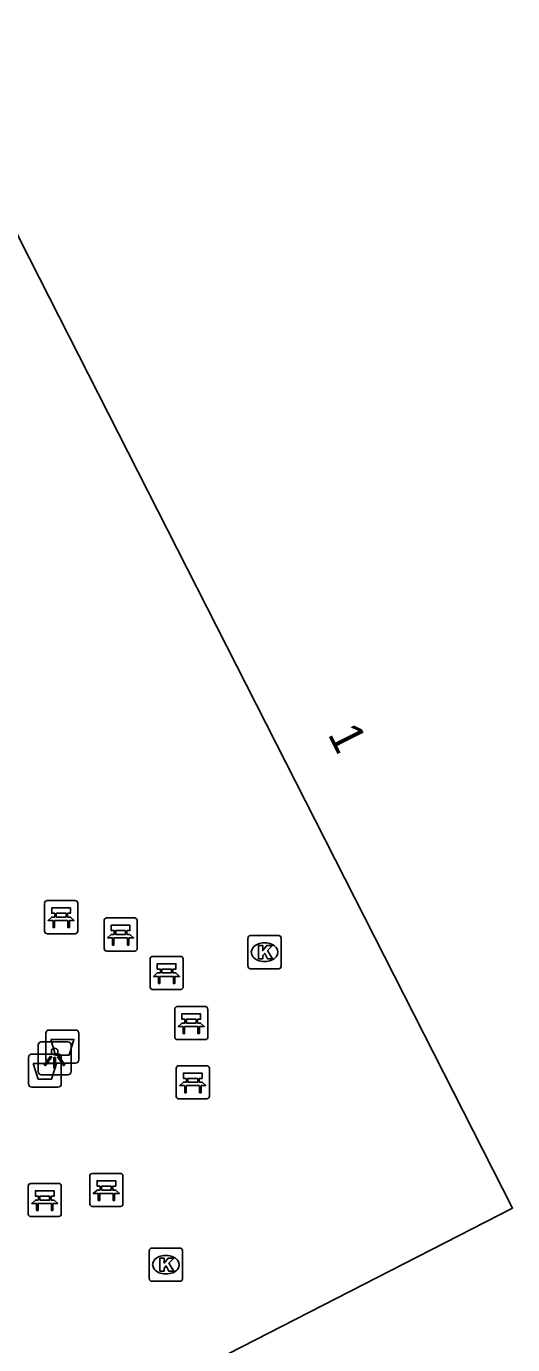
# Model space of a CAD drawing. Extents: x 158461 to 159795, y 387220 to 388672.
# Drawn here: x 159149.73 to 159164.42, y 387593.93 to 387633.73 of the extents above; entities that cross this region are included whole.
import ezdxf

# ---------------------------------------------------------------- set-up
doc = ezdxf.new("R2010")
doc.units = 0
for name, color, linetype in [('IMGEO_Afvalbak', 7, 'Continuous'), ('IMGEO_Bank', 7, 'Continuous'), ('IMGEO_Kolk', 7, 'Continuous'), ('IMGEO_Lichtpunt', 7, 'Continuous'), ('IMGEO_Pand', 7, 'Continuous'), ('IMGEO_Pand_nummerreeks', 7, 'Continuous')]:
    doc.layers.add(name, color=color, linetype=linetype)

msp = doc.modelspace()

# ---------------------------------------------------------------- linework, layer by layer
at = {"layer": 'IMGEO_Afvalbak'}
for p, q in [((159150.321, 387602.529), (159150.321, 387603.329)), ((159150.321, 387603.329), (159150.321, 387602.529)), ((159150.421, 387603.429), (159151.211, 387603.429)), ((159151.211, 387603.429), (159150.421, 387603.429)), ((159151.311, 387603.329), (159151.311, 387602.529)), ((159151.311, 387602.529), (159151.311, 387603.329)), ((159149.795, 387601.803), (159149.795, 387602.603)), ((159149.795, 387602.603), (159149.795, 387601.803)), ((159149.895, 387602.703), (159150.685, 387602.703)), ((159150.685, 387602.703), (159149.895, 387602.703)), ((159150.785, 387602.603), (159150.785, 387601.803)), ((159150.785, 387601.803), (159150.785, 387602.603)), ((159151.211, 387602.429), (159150.421, 387602.429)), ((159150.421, 387602.429), (159151.211, 387602.429)), ((159150.685, 387601.703), (159149.895, 387601.703)), ((159149.895, 387601.703), (159150.685, 387601.703))]:
    msp.add_line(p, q, dxfattribs=at)
for points in [[(159150.464, 387603.143), (159151.168, 387603.143), (159151.019, 387602.673), (159150.613, 387602.673), (159150.464, 387603.143)], [(159149.938, 387602.417), (159150.642, 387602.417), (159150.493, 387601.947), (159150.087, 387601.947), (159149.938, 387602.417)]]:
    msp.add_lwpolyline(points, dxfattribs=at)
for centre, start, end in [((159150.421, 387603.329), 90, 180), ((159150.421, 387603.329), 90, 180), ((159151.211, 387603.329), 0, 90), ((159151.211, 387603.329), 360, 90), ((159149.895, 387602.603), 90, 180), ((159149.895, 387602.603), 90, 180), ((159150.421, 387602.529), 180, 270), ((159150.421, 387602.529), 180, 270), ((159150.685, 387602.603), 0, 90), ((159150.685, 387602.603), 360, 90), ((159151.211, 387602.529), 270, 0), ((159151.211, 387602.529), 270, 0), ((159149.895, 387601.803), 180, 270), ((159149.895, 387601.803), 180, 270), ((159150.685, 387601.803), 270, 0), ((159150.685, 387601.803), 270, 0)]:
    msp.add_arc(centre, 0.1, start, end, dxfattribs=at)
at = {"layer": 'IMGEO_Bank'}
for p, q in [((159150.281, 387606.412), (159150.281, 387607.253)), ((159150.281, 387607.253), (159150.281, 387606.412)), ((159150.356, 387607.337), (159151.197, 387607.337)), ((159151.197, 387607.337), (159150.356, 387607.337)), ((159151.281, 387607.262), (159151.281, 387606.421)), ((159151.281, 387606.421), (159151.281, 387607.262)), ((159150.59, 387606.843), (159150.59, 387606.949)), ((159150.634, 387606.949), (159150.634, 387606.843)), ((159150.922, 387606.955), (159150.64, 387606.955)), ((159150.64, 387606.837), (159150.922, 387606.837)), ((159150.928, 387606.843), (159150.928, 387606.949)), ((159150.972, 387606.949), (159150.972, 387606.843)), ((159150.978, 387606.735), (159150.585, 387606.735)), ((159152.077, 387605.886), (159152.077, 387606.727)), ((159152.077, 387606.727), (159152.077, 387605.886)), ((159152.152, 387606.811), (159152.993, 387606.811)), ((159152.993, 387606.811), (159152.152, 387606.811)), ((159153.077, 387606.736), (159153.077, 387605.895)), ((159153.077, 387605.895), (159153.077, 387606.736)), ((159151.206, 387606.337), (159150.365, 387606.337)), ((159150.365, 387606.337), (159151.206, 387606.337)), ((159152.774, 387606.209), (159152.381, 387606.209)), ((159152.386, 387606.317), (159152.386, 387606.423)), ((159152.43, 387606.423), (159152.43, 387606.317)), ((159152.718, 387606.429), (159152.436, 387606.429)), ((159152.436, 387606.311), (159152.718, 387606.311)), ((159152.724, 387606.317), (159152.724, 387606.423)), ((159152.768, 387606.423), (159152.768, 387606.317)), ((159153.002, 387605.811), (159152.161, 387605.811)), ((159152.161, 387605.811), (159153.002, 387605.811)), ((159153.542, 387605.651), (159154.383, 387605.651)), ((159154.383, 387605.651), (159153.542, 387605.651)), ((159153.467, 387604.726), (159153.467, 387605.567)), ((159153.467, 387605.567), (159153.467, 387604.726)), ((159153.776, 387605.157), (159153.776, 387605.263)), ((159153.82, 387605.263), (159153.82, 387605.157)), ((159154.108, 387605.269), (159153.826, 387605.269)), ((159154.114, 387605.157), (159154.114, 387605.263)), ((159154.158, 387605.263), (159154.158, 387605.157)), ((159154.467, 387605.576), (159154.467, 387604.735)), ((159154.467, 387604.735), (159154.467, 387605.576)), ((159154.164, 387605.049), (159153.771, 387605.049)), ((159153.826, 387605.151), (159154.108, 387605.151)), ((159154.392, 387604.651), (159153.551, 387604.651)), ((159153.551, 387604.651), (159154.392, 387604.651)), ((159154.21, 387603.213), (159154.21, 387604.054)), ((159154.21, 387604.054), (159154.21, 387603.213)), ((159154.285, 387604.138), (159155.126, 387604.138)), ((159155.126, 387604.138), (159154.285, 387604.138)), ((159155.21, 387604.063), (159155.21, 387603.222)), ((159155.21, 387603.222), (159155.21, 387604.063)), ((159154.519, 387603.644), (159154.519, 387603.75)), ((159154.563, 387603.75), (159154.563, 387603.644)), ((159154.851, 387603.756), (159154.569, 387603.756)), ((159154.857, 387603.644), (159154.857, 387603.75)), ((159154.901, 387603.75), (159154.901, 387603.644)), ((159154.907, 387603.536), (159154.514, 387603.536)), ((159154.569, 387603.638), (159154.851, 387603.638)), ((159155.135, 387603.138), (159154.294, 387603.138)), ((159154.294, 387603.138), (159155.135, 387603.138)), ((159154.257, 387601.426), (159154.257, 387602.267)), ((159154.257, 387602.267), (159154.257, 387601.426)), ((159154.332, 387602.351), (159155.173, 387602.351)), ((159155.173, 387602.351), (159154.332, 387602.351)), ((159155.257, 387602.276), (159155.257, 387601.435)), ((159155.257, 387601.435), (159155.257, 387602.276)), ((159154.954, 387601.749), (159154.561, 387601.749)), ((159154.566, 387601.857), (159154.566, 387601.963)), ((159154.61, 387601.963), (159154.61, 387601.857)), ((159154.898, 387601.969), (159154.616, 387601.969)), ((159154.616, 387601.851), (159154.898, 387601.851)), ((159154.904, 387601.857), (159154.904, 387601.963)), ((159154.948, 387601.963), (159154.948, 387601.857)), ((159155.182, 387601.351), (159154.341, 387601.351)), ((159154.341, 387601.351), (159155.182, 387601.351)), ((159151.647, 387598.174), (159151.647, 387599.015)), ((159151.647, 387599.015), (159151.647, 387598.174)), ((159151.722, 387599.099), (159152.563, 387599.099)), ((159152.563, 387599.099), (159151.722, 387599.099)), ((159152.647, 387599.024), (159152.647, 387598.183)), ((159152.647, 387598.183), (159152.647, 387599.024)), ((159149.785, 387597.872), (159149.785, 387598.713)), ((159149.785, 387598.713), (159149.785, 387597.872)), ((159149.86, 387598.797), (159150.701, 387598.797)), ((159150.701, 387598.797), (159149.86, 387598.797)), ((159150.785, 387598.722), (159150.785, 387597.881)), ((159150.785, 387597.881), (159150.785, 387598.722)), ((159152.344, 387598.497), (159151.951, 387598.497)), ((159151.956, 387598.605), (159151.956, 387598.711)), ((159152, 387598.711), (159152, 387598.605)), ((159152.288, 387598.717), (159152.006, 387598.717)), ((159152.006, 387598.599), (159152.288, 387598.599)), ((159152.294, 387598.605), (159152.294, 387598.711)), ((159152.338, 387598.711), (159152.338, 387598.605)), ((159150.482, 387598.195), (159150.089, 387598.195)), ((159150.094, 387598.303), (159150.094, 387598.409)), ((159150.138, 387598.409), (159150.138, 387598.303)), ((159150.426, 387598.415), (159150.144, 387598.415)), ((159150.144, 387598.297), (159150.426, 387598.297)), ((159150.432, 387598.303), (159150.432, 387598.409)), ((159150.476, 387598.409), (159150.476, 387598.303)), ((159152.572, 387598.099), (159151.731, 387598.099)), ((159151.731, 387598.099), (159152.572, 387598.099)), ((159150.71, 387597.797), (159149.869, 387597.797)), ((159149.869, 387597.797), (159150.71, 387597.797))]:
    msp.add_line(p, q, dxfattribs=at)
for points in [[(159150.528, 387606.735), (159150.386, 387606.735), (159150.498, 387606.837), (159150.584, 387606.837)], [(159150.584, 387606.955), (159150.498, 387606.955), (159150.498, 387607.116), (159151.061, 387607.116), (159151.061, 387606.955), (159150.978, 387606.955)], [(159150.978, 387606.837), (159151.061, 387606.837), (159151.173, 387606.735), (159151.034, 387606.735)], [(159150.578, 387606.728), (159150.578, 387606.521), (159150.535, 387606.521), (159150.535, 387606.728)], [(159151.028, 387606.728), (159151.028, 387606.521), (159150.984, 387606.521), (159150.984, 387606.728)], [(159152.38, 387606.429), (159152.294, 387606.429), (159152.294, 387606.59), (159152.857, 387606.59), (159152.857, 387606.429), (159152.774, 387606.429)], [(159152.324, 387606.209), (159152.182, 387606.209), (159152.294, 387606.311), (159152.38, 387606.311)], [(159152.374, 387606.202), (159152.374, 387605.995), (159152.331, 387605.995), (159152.331, 387606.202)], [(159152.774, 387606.311), (159152.857, 387606.311), (159152.969, 387606.209), (159152.83, 387606.209)], [(159152.824, 387606.202), (159152.824, 387605.995), (159152.78, 387605.995), (159152.78, 387606.202)], [(159153.77, 387605.269), (159153.684, 387605.269), (159153.684, 387605.43), (159154.247, 387605.43), (159154.247, 387605.269), (159154.164, 387605.269)], [(159153.714, 387605.049), (159153.572, 387605.049), (159153.684, 387605.151), (159153.77, 387605.151)], [(159153.764, 387605.042), (159153.764, 387604.835), (159153.721, 387604.835), (159153.721, 387605.042)], [(159154.164, 387605.151), (159154.247, 387605.151), (159154.359, 387605.049), (159154.22, 387605.049)], [(159154.214, 387605.042), (159154.214, 387604.835), (159154.17, 387604.835), (159154.17, 387605.042)], [(159154.513, 387603.756), (159154.427, 387603.756), (159154.427, 387603.917), (159154.99, 387603.917), (159154.99, 387603.756), (159154.907, 387603.756)], [(159154.457, 387603.536), (159154.315, 387603.536), (159154.427, 387603.638), (159154.513, 387603.638)], [(159154.507, 387603.529), (159154.507, 387603.322), (159154.464, 387603.322), (159154.464, 387603.529)], [(159154.907, 387603.638), (159154.99, 387603.638), (159155.102, 387603.536), (159154.963, 387603.536)], [(159154.957, 387603.529), (159154.957, 387603.322), (159154.913, 387603.322), (159154.913, 387603.529)], [(159154.56, 387601.969), (159154.474, 387601.969), (159154.474, 387602.13), (159155.037, 387602.13), (159155.037, 387601.969), (159154.954, 387601.969)], [(159154.504, 387601.749), (159154.362, 387601.749), (159154.474, 387601.851), (159154.56, 387601.851)], [(159154.554, 387601.742), (159154.554, 387601.535), (159154.511, 387601.535), (159154.511, 387601.742)], [(159154.954, 387601.851), (159155.037, 387601.851), (159155.149, 387601.749), (159155.01, 387601.749)], [(159155.004, 387601.742), (159155.004, 387601.535), (159154.96, 387601.535), (159154.96, 387601.742)], [(159151.95, 387598.717), (159151.864, 387598.717), (159151.864, 387598.878), (159152.427, 387598.878), (159152.427, 387598.717), (159152.344, 387598.717)], [(159150.088, 387598.415), (159150.002, 387598.415), (159150.002, 387598.576), (159150.565, 387598.576), (159150.565, 387598.415), (159150.482, 387598.415)], [(159151.894, 387598.497), (159151.752, 387598.497), (159151.864, 387598.599), (159151.95, 387598.599)], [(159151.944, 387598.49), (159151.944, 387598.283), (159151.901, 387598.283), (159151.901, 387598.49)], [(159152.344, 387598.599), (159152.427, 387598.599), (159152.539, 387598.497), (159152.4, 387598.497)], [(159152.394, 387598.49), (159152.394, 387598.283), (159152.35, 387598.283), (159152.35, 387598.49)], [(159150.032, 387598.195), (159149.89, 387598.195), (159150.002, 387598.297), (159150.088, 387598.297)], [(159150.082, 387598.188), (159150.082, 387597.981), (159150.039, 387597.981), (159150.039, 387598.188)], [(159150.482, 387598.297), (159150.565, 387598.297), (159150.677, 387598.195), (159150.538, 387598.195)], [(159150.532, 387598.188), (159150.532, 387597.981), (159150.488, 387597.981), (159150.488, 387598.188)]]:
    msp.add_lwpolyline(points, dxfattribs=at)
for centre, radius, start, end in [((159150.359, 387607.259), 0.0779, 92.4484, 184.2845), ((159150.359, 387607.259), 0.0779, 92.4484, 184.2845), ((159151.203, 387607.259), 0.0779, 2.4484, 94.2845), ((159151.203, 387607.259), 0.0779, 2.4484, 94.2845), ((159150.583, 387606.948), 0.00671, 2.8957, 87.1043), ((159150.583, 387606.844), 0.00671, 272.8957, 357.1043), ((159150.64, 387606.948), 0.00671, 92.8957, 177.1043), ((159150.64, 387606.844), 0.00671, 182.8957, 267.1043), ((159150.922, 387606.948), 0.00671, 2.8957, 87.1043), ((159150.922, 387606.844), 0.00671, 272.8957, 357.1043), ((159150.979, 387606.948), 0.00671, 92.8957, 177.1043), ((159150.979, 387606.844), 0.00671, 182.8957, 267.1043), ((159150.528, 387606.728), 0.00671, 2.8957, 87.1043), ((159150.585, 387606.728), 0.00671, 92.8957, 177.1043), ((159150.977, 387606.728), 0.00671, 2.8957, 87.1043), ((159151.034, 387606.728), 0.00671, 92.8957, 177.1043), ((159152.155, 387606.733), 0.0779, 92.4484, 184.2845), ((159152.155, 387606.733), 0.0779, 92.4484, 184.2845), ((159152.999, 387606.733), 0.0779, 2.4484, 94.2845), ((159152.999, 387606.733), 0.0779, 2.4484, 94.2845), ((159150.359, 387606.415), 0.0779, 182.4484, 274.2845), ((159150.359, 387606.415), 0.0779, 182.4484, 274.2845), ((159151.203, 387606.415), 0.0779, 272.4484, 4.2845), ((159151.203, 387606.415), 0.0779, 272.4484, 4.2845), ((159152.324, 387606.202), 0.00671, 2.8957, 87.1043), ((159152.381, 387606.202), 0.00671, 92.8957, 177.1043), ((159152.379, 387606.422), 0.00671, 2.8957, 87.1043), ((159152.379, 387606.318), 0.00671, 272.8957, 357.1043), ((159152.436, 387606.422), 0.00671, 92.8957, 177.1043), ((159152.436, 387606.318), 0.00671, 182.8957, 267.1043), ((159152.718, 387606.422), 0.00671, 2.8957, 87.1043), ((159152.718, 387606.318), 0.00671, 272.8957, 357.1043), ((159152.775, 387606.422), 0.00671, 92.8957, 177.1043), ((159152.775, 387606.318), 0.00671, 182.8957, 267.1043), ((159152.773, 387606.202), 0.00671, 2.8957, 87.1043), ((159152.83, 387606.202), 0.00671, 92.8957, 177.1043), ((159152.155, 387605.889), 0.0779, 182.4484, 274.2845), ((159152.155, 387605.889), 0.0779, 182.4484, 274.2845), ((159152.999, 387605.889), 0.0779, 272.4484, 4.2845), ((159152.999, 387605.889), 0.0779, 272.4484, 4.2845), ((159153.545, 387605.573), 0.0779, 92.4484, 184.2845), ((159153.545, 387605.573), 0.0779, 92.4484, 184.2845), ((159154.389, 387605.573), 0.0779, 2.4484, 94.2845), ((159154.389, 387605.573), 0.0779, 2.4484, 94.2845), ((159153.769, 387605.262), 0.00671, 2.8957, 87.1043), ((159153.826, 387605.262), 0.00671, 92.8957, 177.1043), ((159154.108, 387605.262), 0.00671, 2.8957, 87.1043), ((159154.165, 387605.262), 0.00671, 92.8957, 177.1043), ((159153.714, 387605.042), 0.00671, 2.8957, 87.1043), ((159153.771, 387605.042), 0.00671, 92.8957, 177.1043), ((159153.769, 387605.158), 0.00671, 272.8957, 357.1043), ((159153.826, 387605.158), 0.00671, 182.8957, 267.1043), ((159154.108, 387605.158), 0.00671, 272.8957, 357.1043), ((159154.165, 387605.158), 0.00671, 182.8957, 267.1043), ((159154.163, 387605.042), 0.00671, 2.8957, 87.1043), ((159154.22, 387605.042), 0.00671, 92.8957, 177.1043), ((159153.545, 387604.729), 0.0779, 182.4484, 274.2845), ((159153.545, 387604.729), 0.0779, 182.4484, 274.2845), ((159154.389, 387604.729), 0.0779, 272.4484, 4.2845), ((159154.389, 387604.729), 0.0779, 272.4484, 4.2845), ((159154.288, 387604.06), 0.0779, 92.4484, 184.2845), ((159154.288, 387604.06), 0.0779, 92.4484, 184.2845), ((159155.132, 387604.06), 0.0779, 2.4484, 94.2845), ((159155.132, 387604.06), 0.0779, 2.4484, 94.2845), ((159154.512, 387603.749), 0.00671, 2.8957, 87.1043), ((159154.569, 387603.749), 0.00671, 92.8957, 177.1043), ((159154.851, 387603.749), 0.00671, 2.8957, 87.1043), ((159154.908, 387603.749), 0.00671, 92.8957, 177.1043), ((159154.457, 387603.529), 0.00671, 2.8957, 87.1043), ((159154.514, 387603.529), 0.00671, 92.8957, 177.1043), ((159154.512, 387603.645), 0.00671, 272.8957, 357.1043), ((159154.569, 387603.645), 0.00671, 182.8957, 267.1043), ((159154.851, 387603.645), 0.00671, 272.8957, 357.1043), ((159154.908, 387603.645), 0.00671, 182.8957, 267.1043), ((159154.906, 387603.529), 0.00671, 2.8957, 87.1043), ((159154.963, 387603.529), 0.00671, 92.8957, 177.1043), ((159154.288, 387603.216), 0.0779, 182.4484, 274.2845), ((159154.288, 387603.216), 0.0779, 182.4484, 274.2845), ((159155.132, 387603.216), 0.0779, 272.4484, 4.2845), ((159155.132, 387603.216), 0.0779, 272.4484, 4.2845), ((159154.335, 387602.273), 0.0779, 92.4484, 184.2845), ((159154.335, 387602.273), 0.0779, 92.4484, 184.2845), ((159155.179, 387602.273), 0.0779, 2.4484, 94.2845), ((159155.179, 387602.273), 0.0779, 2.4484, 94.2845), ((159154.504, 387601.742), 0.00671, 2.8957, 87.1043), ((159154.561, 387601.742), 0.00671, 92.8957, 177.1043), ((159154.559, 387601.962), 0.00671, 2.8957, 87.1043), ((159154.559, 387601.858), 0.00671, 272.8957, 357.1043), ((159154.616, 387601.962), 0.00671, 92.8957, 177.1043), ((159154.616, 387601.858), 0.00671, 182.8957, 267.1043), ((159154.898, 387601.962), 0.00671, 2.8957, 87.1043), ((159154.898, 387601.858), 0.00671, 272.8957, 357.1043), ((159154.955, 387601.962), 0.00671, 92.8957, 177.1043), ((159154.955, 387601.858), 0.00671, 182.8957, 267.1043), ((159154.953, 387601.742), 0.00671, 2.8957, 87.1043), ((159155.01, 387601.742), 0.00671, 92.8957, 177.1043), ((159154.335, 387601.429), 0.0779, 182.4484, 274.2845), ((159154.335, 387601.429), 0.0779, 182.4484, 274.2845), ((159155.179, 387601.429), 0.0779, 272.4484, 4.2845), ((159155.179, 387601.429), 0.0779, 272.4484, 4.2845), ((159151.725, 387599.021), 0.0779, 92.4484, 184.2845), ((159151.725, 387599.021), 0.0779, 92.4484, 184.2845), ((159152.569, 387599.021), 0.0779, 2.4484, 94.2845), ((159152.569, 387599.021), 0.0779, 2.4484, 94.2845), ((159149.863, 387598.719), 0.0779, 92.4484, 184.2845), ((159149.863, 387598.719), 0.0779, 92.4484, 184.2845), ((159150.707, 387598.719), 0.0779, 2.4484, 94.2845), ((159150.707, 387598.719), 0.0779, 2.4484, 94.2845), ((159151.894, 387598.49), 0.00671, 2.8957, 87.1043), ((159151.951, 387598.49), 0.00671, 92.8957, 177.1043), ((159151.949, 387598.71), 0.00671, 2.8957, 87.1043), ((159151.949, 387598.606), 0.00671, 272.8957, 357.1043), ((159152.006, 387598.71), 0.00671, 92.8957, 177.1043), ((159152.006, 387598.606), 0.00671, 182.8957, 267.1043), ((159152.288, 387598.71), 0.00671, 2.8957, 87.1043), ((159152.288, 387598.606), 0.00671, 272.8957, 357.1043), ((159152.345, 387598.71), 0.00671, 92.8957, 177.1043), ((159152.345, 387598.606), 0.00671, 182.8957, 267.1043), ((159152.343, 387598.49), 0.00671, 2.8957, 87.1043), ((159152.4, 387598.49), 0.00671, 92.8957, 177.1043), ((159150.032, 387598.188), 0.00671, 2.8957, 87.1043), ((159150.089, 387598.188), 0.00671, 92.8957, 177.1043), ((159150.087, 387598.408), 0.00671, 2.8957, 87.1043), ((159150.087, 387598.304), 0.00671, 272.8957, 357.1043), ((159150.144, 387598.408), 0.00671, 92.8957, 177.1043), ((159150.144, 387598.304), 0.00671, 182.8957, 267.1043), ((159150.426, 387598.408), 0.00671, 2.8957, 87.1043), ((159150.426, 387598.304), 0.00671, 272.8957, 357.1043), ((159150.483, 387598.408), 0.00671, 92.8957, 177.1043), ((159150.483, 387598.304), 0.00671, 182.8957, 267.1043), ((159150.481, 387598.188), 0.00671, 2.8957, 87.1043), ((159150.538, 387598.188), 0.00671, 92.8957, 177.1043), ((159151.725, 387598.177), 0.0779, 182.4484, 274.2845), ((159151.725, 387598.177), 0.0779, 182.4484, 274.2845), ((159152.569, 387598.177), 0.0779, 272.4484, 4.2845), ((159152.569, 387598.177), 0.0779, 272.4484, 4.2845), ((159149.863, 387597.875), 0.0779, 182.4484, 274.2845), ((159149.863, 387597.875), 0.0779, 182.4484, 274.2845), ((159150.707, 387597.875), 0.0779, 272.4484, 4.2845), ((159150.707, 387597.875), 0.0779, 272.4484, 4.2845)]:
    msp.add_arc(centre, radius, start, end, dxfattribs=at)
at = {"layer": 'IMGEO_Kolk'}
for p, q in [((159156.423, 387605.353), (159156.423, 387606.205)), ((159156.498, 387606.279), (159157.35, 387606.279)), ((159156.911, 387606.059), (159156.936, 387606.059)), ((159157.424, 387606.205), (159157.424, 387605.353)), ((159157.35, 387605.279), (159156.498, 387605.279)), ((159156.934, 387605.499), (159156.909, 387605.499)), ((159153.443, 387595.919), (159153.443, 387596.771)), ((159153.518, 387596.845), (159154.37, 387596.845)), ((159153.931, 387596.625), (159153.956, 387596.625)), ((159154.444, 387596.771), (159154.444, 387595.919)), ((159154.37, 387595.845), (159153.518, 387595.845)), ((159153.954, 387596.065), (159153.929, 387596.065))]:
    msp.add_line(p, q, dxfattribs=at)
for points in [[(159156.423, 387605.353), (159156.423, 387606.205)], [(159156.498, 387606.279), (159157.35, 387606.279)], [(159157.424, 387606.205), (159157.424, 387605.353)], [(159156.744, 387605.979), (159156.867, 387605.979), (159156.867, 387605.828), (159156.997, 387605.979), (159157.161, 387605.979), (159157.015, 387605.828), (159157.168, 387605.579), (159157.016, 387605.579), (159156.931, 387605.743), (159156.867, 387605.676), (159156.867, 387605.579), (159156.744, 387605.579), (159156.744, 387605.979)], [(159157.35, 387605.279), (159156.498, 387605.279)], [(159153.443, 387595.919), (159153.443, 387596.771)], [(159153.518, 387596.845), (159154.37, 387596.845)], [(159153.764, 387596.545), (159153.887, 387596.545), (159153.887, 387596.394), (159154.017, 387596.545), (159154.181, 387596.545), (159154.035, 387596.394), (159154.188, 387596.145), (159154.036, 387596.145), (159153.951, 387596.309), (159153.887, 387596.242), (159153.887, 387596.145), (159153.764, 387596.145), (159153.764, 387596.545)], [(159154.444, 387596.771), (159154.444, 387595.919)], [(159154.37, 387595.845), (159153.518, 387595.845)]]:
    msp.add_lwpolyline(points, dxfattribs=at)
for centre, start, end in [((159156.5, 387606.203), 91.552, 178.448), ((159156.5, 387606.203), 91.552, 178.448), ((159157.348, 387606.203), 1.552, 88.448), ((159157.348, 387606.203), 1.552, 88.448), ((159156.5, 387605.355), 181.552, 268.448), ((159156.5, 387605.355), 181.552, 268.448), ((159157.348, 387605.355), 271.552, 358.448), ((159157.348, 387605.355), 271.552, 358.448), ((159153.52, 387596.769), 91.552, 178.448), ((159153.52, 387596.769), 91.552, 178.448), ((159154.368, 387596.769), 1.552, 88.448), ((159154.368, 387596.769), 1.552, 88.448), ((159153.52, 387595.921), 181.552, 268.448), ((159153.52, 387595.921), 181.552, 268.448), ((159154.368, 387595.921), 271.552, 358.448), ((159154.368, 387595.921), 271.552, 358.448)]:
    msp.add_arc(centre, 0.0765, start, end, dxfattribs=at)
for centre, major_axis, ratio, start_param, end_param in [((159156.91, 387605.779), (-0.387, 0.002), 0.722429, 4.712389, 7.853982), ((159156.935, 387605.779), (-0.39, 0.002), 0.717154, 1.570796, 4.712389), ((159153.93, 387596.345), (-0.387, 0.002), 0.722429, 4.712389, 7.853982), ((159153.955, 387596.345), (-0.39, 0.002), 0.717154, 1.570796, 4.712389)]:
    msp.add_ellipse(centre, major_axis=major_axis, ratio=ratio, start_param=start_param, end_param=end_param, dxfattribs=at)
at = {"layer": 'IMGEO_Lichtpunt'}
for p, q in [((159150.085, 387602.979), (159150.085, 387602.172)), ((159150.085, 387602.979), (159150.085, 387602.172)), ((159150.987, 387603.074), (159150.179, 387603.074)), ((159150.987, 387603.074), (159150.179, 387603.074)), ((159151.081, 387602.172), (159151.081, 387602.979)), ((159151.081, 387602.172), (159151.081, 387602.979)), ((159150.179, 387602.078), (159150.987, 387602.078)), ((159150.179, 387602.078), (159150.987, 387602.078))]:
    msp.add_line(p, q, dxfattribs=at)
for points in [[(159150.459, 387602.643), (159150.498, 387602.615), (159150.31, 387602.353), (159150.272, 387602.38), (159150.459, 387602.643)], [(159150.561, 387602.595), (159150.608, 387602.595), (159150.608, 387602.273), (159150.561, 387602.273), (159150.561, 387602.595)], [(159150.671, 387602.615), (159150.709, 387602.642), (159150.896, 387602.38), (159150.857, 387602.352), (159150.671, 387602.615)]]:
    msp.add_lwpolyline(points, dxfattribs=at)
msp.add_circle((159150.584, 387602.777), 0.0994, dxfattribs=at)
for centre, start, end in [((159150.179, 387602.979), 90, 180), ((159150.179, 387602.979), 90, 180), ((159150.987, 387602.979), 0, 90), ((159150.987, 387602.979), 0, 90), ((159150.179, 387602.172), 180, 270), ((159150.179, 387602.172), 180, 270), ((159150.987, 387602.172), 270, 0), ((159150.987, 387602.172), 270, 360)]:
    msp.add_arc(centre, 0.0946, start, end, dxfattribs=at)
at = {"layer": 'IMGEO_Pand'}
msp.add_lwpolyline([(159147.23, 387589.258), (159164.416, 387598.056), (159149.527, 387627.308), (159146.325, 387633.726)], dxfattribs=at)

# ---------------------------------------------------------------- texts
at = {"layer": 'IMGEO_Pand_nummerreeks'}
msp.add_text('1', height=1, rotation=296.7798, dxfattribs=at).set_placement((159158.819, 387612.361))

doc.saveas('drawing.dxf')
